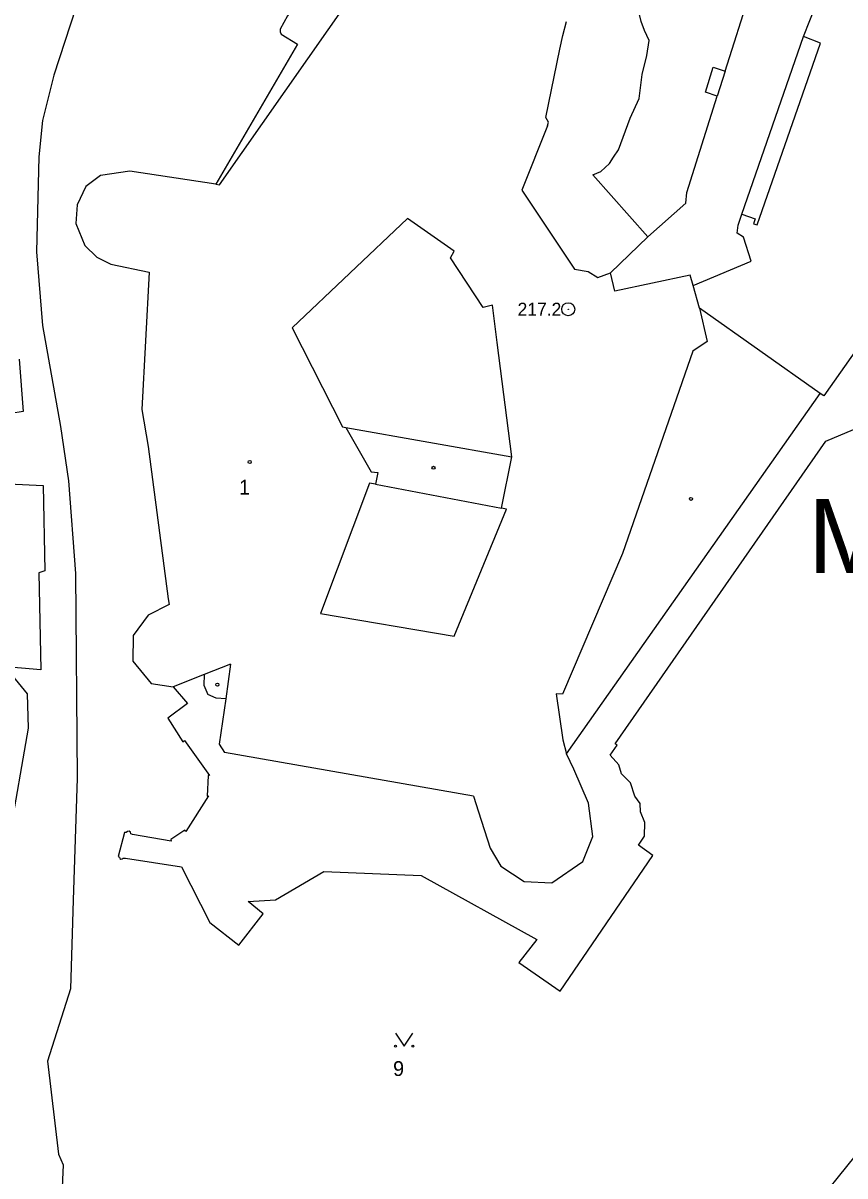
# Model space of a CAD drawing. Extents: x -600849 to -599899, y -1204328 to -1203436.
# Drawn here: x -600787 to -600692.7, y -1204028.8 to -1203896.5 of the extents above; entities that cross this region are included whole.
import ezdxf

# ---------------------------------------------------------------- set-up
doc = ezdxf.new("R2010")
doc.units = 0
for name, color, linetype in [('Vrstva 1', 7, 'Continuous'), ('Vrstva 2', 7, 'Continuous'), ('Vrstva 3', 7, 'Continuous'), ('Vrstva 4', 7, 'Continuous'), ('Vrstva 5', 7, 'Continuous'), ('Vrstva 7', 7, 'Continuous'), ('Vrstva 8', 7, 'Continuous')]:
    doc.layers.add(name, color=color, linetype=linetype)

msp = doc.modelspace()

# ---------------------------------------------------------------- linework, layer by layer
at = {"layer": 'Vrstva 1'}
for p, q in [((-600715.32, -1203921), (-600721.63, -1203913.91)), ((-600709.4, -1203929.21), (-600710.11, -1203926.61)), ((-600695.53, -1203939.01), (-600709.4, -1203929.21)), ((-600758.08, -1203997.09), (-600752.52, -1203993.83))]:
    msp.add_line(p, q, dxfattribs=at)
for points in [[(-600763.94, -1203863), (-600773.1, -1203879.07), (-600772.99, -1203879.14), (-600777.42, -1203886.44), (-600780.99, -1203894.73), (-600783.52, -1203902.47), (-600784.83, -1203907.67), (-600785.24, -1203911.84), (-600785.51, -1203922.73), (-600784.83, -1203931.21)], [(-600715.32, -1203921), (-600710.97, -1203917.16), (-600710.86, -1203915.92), (-600707.36, -1203904.89), (-600708.72, -1203904.43), (-600707.81, -1203901.53), (-600706.45, -1203902), (-600703.58, -1203892.95), (-600705.52, -1203892.28), (-600703.27, -1203885.38), (-600706.32, -1203884.59), (-600704.37, -1203874.77), (-600703.69, -1203871.38)], [(-600750.87, -1203875.84), (-600750.17, -1203876.23), (-600749.78, -1203876.05), (-600749.56, -1203875.61), (-600743.94, -1203879.03), (-600745.28, -1203881.33), (-600753.32, -1203895.09), (-600754.91, -1203894.07), (-600755.28, -1203894), (-600755.73, -1203894.09), (-600756.69, -1203895.65), (-600757.54, -1203897.2), (-600757.54, -1203897.49), (-600757.43, -1203897.77), (-600755.55, -1203898.91), (-600764.93, -1203914.97)], [(-600721.63, -1203913.91), (-600720.73, -1203913.53), (-600719.73, -1203912.59), (-600719.28, -1203911.86), (-600718.71, -1203911.03), (-600717.34, -1203907.4), (-600716.32, -1203905.14), (-600715.97, -1203902.37), (-600715.44, -1203900.22), (-600715.17, -1203898.49), (-600715.7, -1203897.34), (-600716.11, -1203896.32), (-600716.32, -1203895.35), (-600717.85, -1203892.57), (-600718.69, -1203891.67), (-600720.06, -1203889.76), (-600721.86, -1203888.42), (-600724.12, -1203886.44), (-600725.3, -1203885.67), (-600726.35, -1203885.35), (-600728.96, -1203884.22), (-600731.48, -1203883.79), (-600734.19, -1203883.86)], [(-600702.77, -1203919.65), (-600695.52, -1203898.79), (-600697.44, -1203898.03), (-600695.99, -1203894.35), (-600693.6, -1203893.94), (-600693.78, -1203892.09)], [(-600764.93, -1203914.97), (-600774.77, -1203913.47), (-600778.16, -1203913.96), (-600779.83, -1203915.25), (-600780.84, -1203917.35), (-600780.98, -1203919.48), (-600779.95, -1203922.03), (-600778.58, -1203923.34), (-600776.95, -1203924.14), (-600772.58, -1203925.06), (-600773.41, -1203940.85), (-600772.69, -1203945.06), (-600770.38, -1203962.57)], [(-600677.87, -1203914.4), (-600683, -1203922.05), (-600695.14, -1203939.28), (-600695.53, -1203939.01)], [(-600704.97, -1203919.67), (-600704.53, -1203918.42), (-600703.01, -1203918.94), (-600703.21, -1203919.52), (-600702.77, -1203919.65)], [(-600704.36, -1203921.04), (-600705.06, -1203920.58), (-600704.97, -1203919.67)], [(-600710.11, -1203926.61), (-600710.45, -1203925.42), (-600719.1, -1203927.25), (-600719.63, -1203925.15), (-600715.32, -1203921)], [(-600710.11, -1203926.61), (-600703.47, -1203923.82), (-600704.36, -1203921.04)], [(-600694.88, -1203944.46), (-600680.81, -1203938.52), (-600674.66, -1203929.56)], [(-600784.83, -1203931.21), (-600782.76, -1203942.78), (-600781.84, -1203949)], [(-600787.49, -1203935.07), (-600787.02, -1203941.08), (-600788.46, -1203941.28)], [(-600716.4, -1203990.83), (-600715.71, -1203989.79), (-600715.68, -1203988.24), (-600716.18, -1203986.99), (-600716.21, -1203986.06), (-600716.8, -1203985.19), (-600717.3, -1203983.67), (-600718.35, -1203982.64), (-600718.66, -1203981.61), (-600719.65, -1203980.51), (-600718.84, -1203979.36), (-600719.08, -1203979.19), (-600694.88, -1203944.46)], [(-600788.71, -1203949.38), (-600784.74, -1203949.55), (-600784.53, -1203959.35), (-600785.23, -1203959.56), (-600785, -1203970.69), (-600789.46, -1203970.33)], [(-600781.84, -1203949), (-600781.01, -1203959.65), (-600780.83, -1203983.13), (-600781.28, -1203997.12), (-600781.6, -1204007.31), (-600784.23, -1204015.61), (-600782.99, -1204026.27), (-600782.43, -1204027.52), (-600783.78, -1204057.86), (-600786.51, -1204062.72)], [(-600770.38, -1203962.57), (-600770.28, -1203963.22), (-600772.68, -1203964.45), (-600774.42, -1203966.78)], [(-600774.42, -1203966.78), (-600774.44, -1203969.7), (-600772.32, -1203972.29)], [(-600788.62, -1203970.92), (-600786.59, -1203973.45), (-600786.45, -1203977.4), (-600788.65, -1203989.96)], [(-600772.32, -1203972.29), (-600769.8, -1203972.65), (-600768.16, -1203974.56)], [(-600768.16, -1203974.56), (-600770.42, -1203976.27), (-600768.72, -1203978.96)], [(-600768.72, -1203978.96), (-600768.52, -1203978.82), (-600765.66, -1203982.83), (-600765.81, -1203982.83), (-600765.9, -1203985.19), (-600765.76, -1203985.18), (-600768.37, -1203989.25), (-600768.46, -1203989.12), (-600770.1, -1203990.19), (-600770.04, -1203990.36), (-600774.48, -1203989.62), (-600774.68, -1203989.53), (-600774.72, -1203989.35), (-600774.86, -1203989.23), (-600775.04, -1203989.24), (-600775.21, -1203989.36), (-600775.39, -1203989.37), (-600776.11, -1203992.14), (-600775.99, -1203992.22), (-600775.94, -1203992.35), (-600775.83, -1203992.43), (-600775.68, -1203992.4), (-600775.55, -1203992.3), (-600775.27, -1203992.3), (-600768.87, -1203993.31), (-600765.62, -1203999.71)], [(-600730.15, -1204004.29), (-600725.4, -1204007.57), (-600714.75, -1203992.03), (-600716.4, -1203990.83)], [(-600752.52, -1203993.83), (-600741.34, -1203994.29), (-600728.08, -1204001.65), (-600730.15, -1204004.29)], [(-600759.49, -1203998.7), (-600761.21, -1203997.28), (-600758.08, -1203997.09)], [(-600765.62, -1203999.71), (-600762.26, -1204002.32), (-600759.49, -1203998.7)], [(-600694.49, -1204043.6), (-600694.21, -1204043.27), (-600700.59, -1204037.77), (-600687.41, -1204021.4)]]:
    msp.add_lwpolyline(points, dxfattribs=at)
at = {"layer": 'Vrstva 3'}
msp.add_lwpolyline([(-600744.29, -1204012.39), (-600743.29, -1204013.89), (-600742.29, -1204012.39)], dxfattribs=at)
for centre in [(-600744.29, -1204013.89), (-600742.29, -1204013.89)]:
    msp.add_circle(centre, 0.1, dxfattribs=at)
at = {"layer": 'Vrstva 4'}
for p, q in [((-600764.48, -1203915.04), (-600742.35, -1203883.41)), ((-600725.08, -1203897.91), (-600724.67, -1203896.29)), ((-600725.42, -1203899.47), (-600725.08, -1203897.91)), ((-600704.53, -1203918.42), (-600697.44, -1203898.03)), ((-600727.02, -1203907.32), (-600725.42, -1203899.47)), ((-600706.45, -1203902), (-600707.36, -1203904.89)), ((-600726.74, -1203907.84), (-600727.02, -1203907.32)), ((-600726.86, -1203908.28), (-600729.8, -1203915.65)), ((-600726.86, -1203908.28), (-600726.74, -1203907.84)), ((-600764.93, -1203914.97), (-600764.48, -1203915.04)), ((-600729.8, -1203915.65), (-600723.73, -1203924.74)), ((-600742.9, -1203918.93), (-600756.14, -1203931.46)), ((-600737.56, -1203922.65), (-600742.9, -1203918.93)), ((-600737.96, -1203923.42), (-600737.56, -1203922.65)), ((-600734.22, -1203929.12), (-600737.96, -1203923.42)), ((-600723.73, -1203924.74), (-600722.17, -1203924.98)), ((-600722.17, -1203924.98), (-600721.06, -1203925.7)), ((-600721.06, -1203925.7), (-600719.63, -1203925.15)), ((-600733.16, -1203928.85), (-600734.22, -1203929.12)), ((-600732.61, -1203933.16), (-600733.16, -1203928.85)), ((-600709.4, -1203929.21), (-600708.51, -1203933.02)), ((-600756.14, -1203931.46), (-600750.39, -1203942.82)), ((-600730.93, -1203946.27), (-600732.61, -1203933.16)), ((-600708.51, -1203933.02), (-600710.17, -1203934.14)), ((-600710.17, -1203934.14), (-600718.25, -1203957.37)), ((-600724.68, -1203980.33), (-600695.53, -1203939.01)), ((-600750.39, -1203942.82), (-600749.98, -1203942.89)), ((-600749.98, -1203942.89), (-600730.93, -1203946.27)), ((-600749.98, -1203942.89), (-600747.07, -1203947.97)), ((-600732.14, -1203952.14), (-600730.93, -1203946.27)), ((-600747.07, -1203947.97), (-600746.32, -1203948.05)), ((-600746.32, -1203948.05), (-600746.59, -1203949.41)), ((-600747.28, -1203949.28), (-600752.92, -1203964.25)), ((-600746.59, -1203949.41), (-600747.28, -1203949.28)), ((-600746.59, -1203949.41), (-600732.14, -1203952.14)), ((-600737.57, -1203966.86), (-600731.55, -1203952.25)), ((-600731.55, -1203952.25), (-600732.14, -1203952.14)), ((-600718.25, -1203957.37), (-600725.14, -1203973.49)), ((-600752.92, -1203964.25), (-600737.57, -1203966.86)), ((-600763.24, -1203970.07), (-600766.26, -1203971.26)), ((-600763.24, -1203970.07), (-600763.78, -1203974.05)), ((-600766.26, -1203971.26), (-600769.8, -1203972.65)), ((-600766.26, -1203971.26), (-600766.31, -1203972.45)), ((-600766.31, -1203972.45), (-600765.85, -1203973.52)), ((-600764.87, -1203973.94), (-600765.85, -1203973.52)), ((-600725.85, -1203973.47), (-600725.09, -1203978.74)), ((-600725.14, -1203973.49), (-600725.85, -1203973.47)), ((-600763.78, -1203974.05), (-600764.87, -1203973.94)), ((-600763.78, -1203974.05), (-600764.53, -1203979.23)), ((-600725.09, -1203978.74), (-600724.68, -1203980.33)), ((-600764.53, -1203979.23), (-600763.92, -1203980.19)), ((-600735.34, -1203985.21), (-600763.92, -1203980.19)), ((-600723.83, -1203982.09), (-600724.68, -1203980.33)), ((-600722.14, -1203986.02), (-600723.83, -1203982.09)), ((-600735.34, -1203985.21), (-600734.76, -1203987.01)), ((-600721.65, -1203989.85), (-600722.14, -1203986.02)), ((-600734.76, -1203987.01), (-600733.41, -1203991.19)), ((-600722.8, -1203992.7), (-600721.65, -1203989.85)), ((-600733.41, -1203991.19), (-600732.21, -1203993.22)), ((-600732.21, -1203993.22), (-600729.52, -1203995)), ((-600726.35, -1203995.14), (-600722.8, -1203992.7)), ((-600729.52, -1203995), (-600726.35, -1203995.14))]:
    msp.add_line(p, q, dxfattribs=at)
at = {"layer": 'Vrstva 5'}
for centre in [(-600761.03, -1203946.86), (-600739.93, -1203947.52), (-600710.38, -1203951.09), (-600764.74, -1203972.41)]:
    msp.add_circle(centre, 0.175, dxfattribs=at)
at = {"layer": 'Vrstva 8'}
for radius in [0.75, 0.03]:
    msp.add_circle((-600724.46, -1203929.33), radius, dxfattribs=at)

# ---------------------------------------------------------------- texts
at = {"layer": 'Vrstva 2'}
for s, p in [('1', (-600762.25, -1203950.59)), ('9', (-600744.57, -1204017.31))]:
    msp.add_text(s, height=1.7, dxfattribs=at).set_placement(p)
at = {"layer": 'Vrstva 7'}
msp.add_text('MIKULOV', height=8.5, dxfattribs=at).set_placement((-600696.9, -1203959.6))
at = {"layer": 'Vrstva 8'}
msp.add_text('217.2', height=1.5, dxfattribs=at).set_placement((-600730.28, -1203930.08))

doc.saveas('drawing.dxf')
